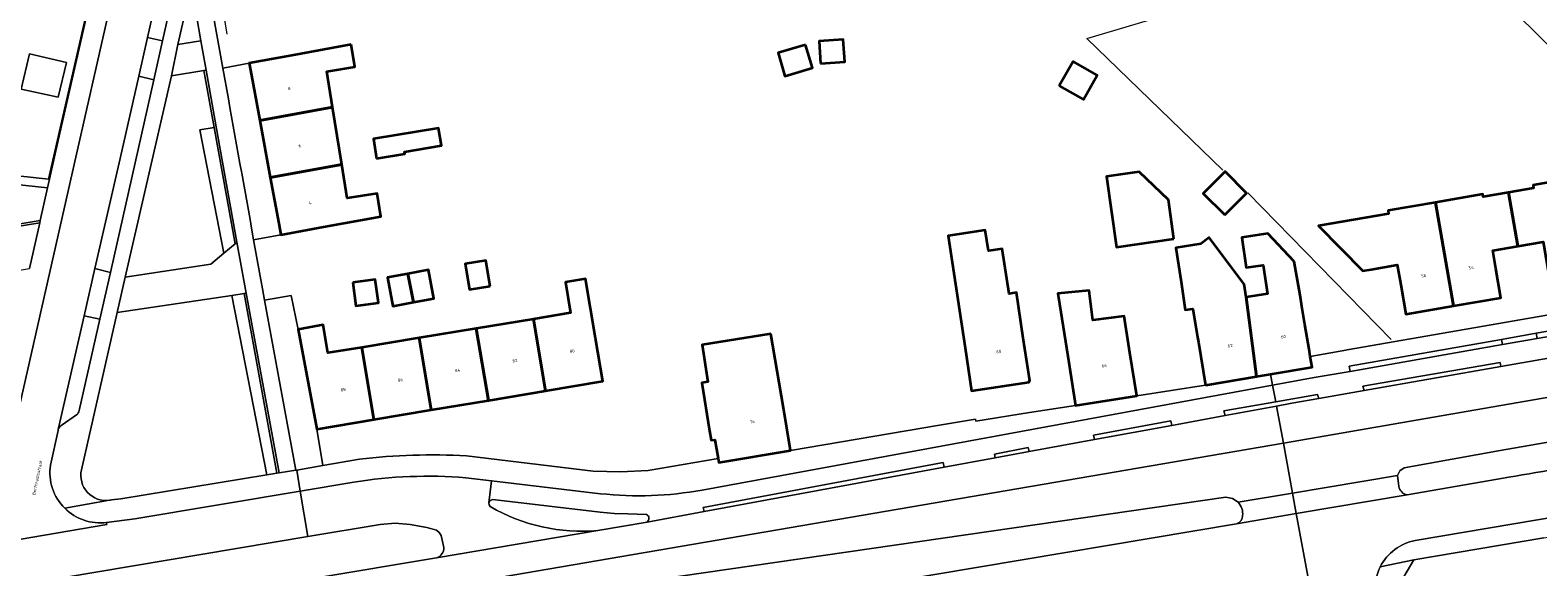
# Model space of a CAD drawing. Header units: metres. Extents: x 197700 to 204338, y 317132 to 325229.
# Tile 480 of 656: x 200775 to 200949, y 319713 to 319774. Entities that reach past the tile are written whole.
import ezdxf
from ezdxf.enums import TextEntityAlignment as Align

# ---------------------------------------------------------------- set-up
doc = ezdxf.new("R2010")
doc.units = ezdxf.units.M
for name, color, linetype, lineweight in [('B-WE-GR-BEPLANTING_CULTUUR_HEESTERS-GV', 90, 'Continuous', 18), ('B-WE-IE-TERREINAFSCHEIDING_KUNSTMATIG_HEKWERK-G', 20, 'IE-TERREINAFSCHEIDING-KUNSTMATIG', 18), ('B-WE-OG-BEBOUWING-GV', 7, 'Continuous', 35), ('B-WE-OG-BEBOUWING-T18', 10, 'Continuous', 18), ('B-WE-OG-TERREIN_CULTUURSCHEIDING-GV', 7, 'Continuous', 18), ('B-WE-OG-TERREIN_ERF-GV', 7, 'Continuous', 18), ('B-WE-OG-TERREIN_ONBEGROEID-GV', 7, 'Continuous', 18), ('B-WE-OG-TOPOGRAFIE-T18', 10, 'Continuous', 18), ('B-WE-VH-VERHARDING_ASFALT-GV', 252, 'Continuous', 18), ('B-WE-VH-VERHARDING_BETONSTRAATSTEEN-GV', 252, 'Continuous', 18), ('B-WE-VH-VERHARDING_GESLOTEN-GV', 252, 'Continuous', 18), ('B-WE-VH-VERHARDING_HALFVERHARDING-GV', 252, 'Continuous', 18), ('B-WE-VH-VERHARDING_OPEN-GV', 252, 'Continuous', 18), ('B-WE-VH-VERHARDING_TEGEL-GV', 252, 'Continuous', 18)]:
    doc.layers.add(name, color=color, linetype=linetype, lineweight=lineweight)
doc.styles.add('NLCS-ISO-M200-T18', font='NLCS-ISO.ttf', dxfattribs={"height": 0.36})
doc.linetypes.add('IE-TERREINAFSCHEIDING-KUNSTMATIG', pattern='A,4,[82,NLCS.SHX,S=0.75,R=90,X=0,Y=0],4,-2', length=10)

msp = doc.modelspace()

# ---------------------------------------------------------------- linework, layer by layer
at = {"layer": 'B-WE-GR-BEPLANTING_CULTUUR_HEESTERS-GV'}
for points in [[(200752.16, 319807.356), (200757.966, 319766.688), (200760.666, 319749.622), (200760.913, 319749.662), (200767.539, 319750.755), (200776.288, 319752.198), (200776.347, 319752.461), (200767.498, 319751.002), (200760.874, 319749.909), (200758.213, 319766.723), (200752.424, 319807.278)], [(200794.851, 319773.17), (200794.189, 319776.981), (200793.149, 319776.941), (200792.203, 319772.743)], [(200796.643, 319763.24), (200795.466, 319769.804), (200795.22, 319769.763), (200796.397, 319763.196), (200798.802, 319749.774), (200799.023, 319749.959)], [(200803.878, 319723.379), (200800.091, 319744.071), (200799.844, 319744.034), (200803.631, 319723.338)]]:
    msp.add_lwpolyline(points, close=True, dxfattribs=at)
at = {"layer": 'B-WE-IE-TERREINAFSCHEIDING_KUNSTMATIG_HEKWERK-G'}
for points in [[(200777.29, 319757.232), (200786.116, 319795.743), (200784.328, 319797.673), (200779.423, 319799.105)], [(200761.243, 319797.747), (200767.005, 319758.331), (200777.29, 319757.232)], [(200912.618, 319758.252), (200896.932, 319773.427), (200937.217, 319785.418), (200967.479, 319755.619), (200966.792, 319754.859), (200971.025, 319750.051), (200975.377, 319745.961)], [(200796.13, 319784.514), (200797.856, 319773.932)], [(200915.485, 319755.633), (200932.014, 319738.752)]]:
    msp.add_lwpolyline(points, dxfattribs=at)
at = {"layer": 'B-WE-OG-BEBOUWING-GV'}
for points in [[(200812.18, 319772.741), (200805.36, 319771.489), (200800.444, 319770.586), (200800.702, 319769.183), (200801.654, 319763.995), (200810.031, 319765.533), (200809.372, 319769.64), (200812.595, 319770.157)], [(200864.546, 319772.72), (200861.369, 319771.793), (200862.151, 319769.113), (200865.328, 319770.041)], [(200866.271, 319770.55), (200869.069, 319770.745), (200868.889, 319773.327), (200866.09, 319773.132)], [(200893.771, 319767.995), (200896.546, 319766.407), (200898.148, 319769.206), (200895.373, 319770.794)], [(200801.654, 319763.995), (200802.865, 319757.404), (200811.092, 319758.915), (200810.031, 319765.533)], [(200815.115, 319759.611), (200818.374, 319760.154), (200818.335, 319760.388), (200822.594, 319761.098), (200822.258, 319763.116), (200814.74, 319761.865)], [(200803.833, 319752.133), (200804.076, 319750.813), (200808.994, 319751.716), (200815.604, 319752.93), (200815.177, 319755.576), (200811.717, 319755.021), (200811.092, 319758.915), (200802.865, 319757.404)], [(200906.987, 319750.333), (200906.354, 319754.826), (200902.979, 319758.053), (200899.206, 319757.521), (200900.351, 319749.398)], [(200912.844, 319753.104), (200915.356, 319755.614), (200912.881, 319758.092), (200910.369, 319755.582)], [(200953.846, 319757.475), (200948.375, 319756.533), (200948.434, 319756.193), (200945.542, 319755.694), (200946.616, 319749.507), (200949.517, 319750.011), (200949.877, 319747.946), (200950.462, 319744.587), (200955.932, 319745.543)], [(200946.616, 319749.507), (200945.542, 319755.694), (200942.626, 319755.19), (200942.574, 319755.493), (200937.124, 319754.546), (200939.192, 319742.614), (200944.661, 319743.562), (200944.075, 319746.933), (200943.714, 319749.004)], [(200933.129, 319745.055), (200933.722, 319741.666), (200939.192, 319742.614), (200937.124, 319754.546), (200931.658, 319753.597), (200931.72, 319753.223), (200923.658, 319751.842), (200928.738, 319746.662), (200929.699, 319746.827), (200932.727, 319747.348)], [(200882.927, 319737.779), (200883.677, 319732.836), (200890.289, 319733.84), (200890.273, 319733.949), (200890.381, 319733.966), (200889.631, 319738.909), (200888.836, 319744.151), (200887.981, 319744.018), (200887.176, 319749.187), (200885.626, 319748.946), (200885.253, 319751.344), (200880.969, 319750.676)], [(200910.638, 319733.492), (200916.498, 319734.478), (200915.291, 319743.628), (200915.065, 319745.135), (200912.047, 319749.147), (200911.04, 319750.483), (200910.08, 319749.76), (200907.208, 319749.328), (200907.801, 319745.382), (200908.274, 319742.154), (200909.161, 319742.277), (200909.707, 319739.028), (200909.809, 319738.422)], [(200920.857, 319747.731), (200917.794, 319750.943), (200914.797, 319750.492), (200915.316, 319747.036), (200917.256, 319747.328), (200917.757, 319743.999), (200915.291, 319743.628), (200916.498, 319734.478), (200918.127, 319734.752), (200922.906, 319735.556), (200922.699, 319736.784), (200922.556, 319737.635), (200922.076, 319740.487), (200921.727, 319742.561), (200921.512, 319743.838)], [(200819.346, 319743.033), (200821.712, 319743.477), (200821.095, 319746.766), (200818.729, 319746.322)], [(200828.184, 319744.903), (200827.689, 319747.856), (200825.328, 319747.46), (200825.823, 319744.507)], [(200812.359, 319745.321), (200812.726, 319742.609), (200815.321, 319742.961), (200814.954, 319745.672)], [(200819.346, 319743.033), (200818.729, 319746.322), (200816.363, 319745.878), (200816.981, 319742.589)], [(200834.588, 319732.84), (200841.181, 319733.951), (200840.35, 319738.881), (200839.197, 319745.719), (200836.877, 319745.336), (200837.46, 319741.798), (200833.197, 319741.095)], [(200893.666, 319743.597), (200894.856, 319736.08), (200895.638, 319731.141), (200902.699, 319732.26), (200901.917, 319737.198), (200901.837, 319737.705), (200901.246, 319741.432), (200897.631, 319740.983), (200897.249, 319744.056), (200897.204, 319744.398), (200893.611, 319744.028)], [(200813.406, 319737.831), (200809.495, 319737.186), (200808.964, 319740.42), (200808.536, 319740.34), (200806.077, 319739.882), (200808.217, 319728.395), (200814.809, 319729.506)], [(200826.6, 319740.007), (200820.003, 319738.919), (200821.402, 319730.617), (200827.995, 319731.729)], [(200827.995, 319731.729), (200834.588, 319732.84), (200833.197, 319741.095), (200826.6, 319740.007)], [(200814.809, 319729.506), (200821.402, 319730.617), (200820.003, 319738.919), (200813.406, 319737.831)], [(200860.543, 319739.386), (200852.615, 319738.134), (200853.292, 319733.846), (200852.57, 319733.732), (200853.484, 319728.207), (200853.664, 319727.142), (200854.088, 319727.185), (200854.452, 319725.023), (200854.531, 319724.554), (200862.813, 319725.953), (200861.98, 319730.883)]]:
    msp.add_lwpolyline(points, close=True, dxfattribs=at)
at = {"layer": 'B-WE-OG-TERREIN_CULTUURSCHEIDING-GV'}
for points in [[(200777.199, 319756.236), (200766.128, 319757.419), (200760.169, 319798.178), (200762.591, 319800.065), (200765.983, 319803.274), (200752.424, 319807.278), (200758.213, 319766.723), (200760.874, 319749.909), (200767.498, 319751.002), (200776.347, 319752.461)], [(200777.29, 319757.232), (200767.005, 319758.331), (200761.243, 319797.747), (200763.243, 319799.306), (200766.986, 319802.846), (200767.092, 319802.946), (200766.905, 319803.002), (200765.983, 319803.274), (200762.591, 319800.065), (200760.169, 319798.178), (200766.128, 319757.419), (200777.199, 319756.236), (200777.42, 319757.218)], [(200776.111, 319800.094), (200768.828, 319798.446), (200761.243, 319797.747), (200767.005, 319758.331), (200777.29, 319757.232), (200777.42, 319757.218), (200778.424, 319761.669), (200786.188, 319795.733), (200784.43, 319797.773), (200779.467, 319799.254), (200779.423, 319799.105), (200779.118, 319798.084), (200776.569, 319798.857), (200776.87, 319799.865), (200776.915, 319800.016), (200776.418, 319800.164)], [(200774.158, 319767.592), (200775.127, 319771.686), (200779.381, 319770.662), (200778.412, 319766.677)], [(200791.466, 319769.136), (200786.154, 319745.94), (200796.022, 319747.441), (200797.494, 319748.676), (200794.729, 319762.897), (200796.397, 319763.196), (200795.22, 319769.763)], [(200796.397, 319763.196), (200794.729, 319762.897), (200797.494, 319748.676), (200798.802, 319749.774)], [(200798.437, 319743.826), (200802.458, 319723.145), (200803.631, 319723.338), (200799.844, 319744.034)], [(200806.077, 319739.882), (200805.26, 319743.795), (200802.198, 319743.278), (200805.797, 319723.665), (200805.908, 319723.684), (200808.923, 319724.209), (200808.217, 319728.395)]]:
    msp.add_lwpolyline(points, close=True, dxfattribs=at)
for points in [[(200802.458, 319723.145), (200798.437, 319743.826), (200785.215, 319741.864), (200781.105, 319723.714)], [(200958.135, 319724.997), (200957.578, 319728.228), (200944.58, 319725.937), (200933.509, 319723.956), (200933.012, 319723.62), (200932.749, 319723.081), (200932.902, 319721.806)], [(200784.574, 319720.248), (200785.642, 319720.374), (200802.458, 319723.145)], [(200933.87, 319720.83), (200945.151, 319722.796)], [(200945.151, 319722.796), (200945.541, 319722.855)], [(200914.378, 319719.986), (200913.729, 319720.432), (200912.957, 319720.584), (200844.817, 319710.695), (200841.067, 319710.136), (200809.099, 319704.781), (200761.454, 319696.8), (200758.682, 319695.624), (200752.652, 319694.612), (200753.309, 319690.442)], [(200846.207, 319718.579), (200844.071, 319718.636), (200842.476, 319718.69), (200840.886, 319718.823), (200828.499, 319720.309), (200828.208, 319720.184), (200828.055, 319719.907), (200828.081, 319719.671), (200828.216, 319719.477)], [(200822.855, 319714.773), (200822.543, 319716.146), (200822.329, 319716.507), (200822, 319716.766), (200820.917, 319717.054), (200818.975, 319717.421), (200817.253, 319717.553), (200815.531, 319717.427), (200807.201, 319716.027), (200750.782, 319706.549), (200751.473, 319702.494), (200757.802, 319703.575), (200761.046, 319703.365), (200808.011, 319711.228), (200821.997, 319713.569)], [(200753.309, 319690.442), (200809.912, 319699.964), (200914.201, 319717.509)], [(200840.616, 319716.718), (200846.285, 319717.703)]]:
    msp.add_lwpolyline(points, dxfattribs=at)
for points in [[(200945.541, 319722.855, -0.0031656), (200958.135, 319724.997)], [(200781.105, 319723.714, 0.5218655), (200784.32, 319720.203)], [(200932.902, 319721.806, 0.3209908), (200933.87, 319720.83)], [(200784.32, 319720.203, 0.0240249), (200784.574, 319720.248)], [(200828.216, 319719.477, 0.1550829), (200840.616, 319716.718)], [(200914.901, 319718.425, 0.2220505), (200914.378, 319719.986)], [(200846.285, 319717.703, 0.5661935), (200846.207, 319718.579)], [(200914.201, 319717.509, 0.3365758), (200914.901, 319718.425)], [(200821.997, 319713.569, 0.3607482), (200822.855, 319714.773)]]:
    msp.add_lwpolyline(points, format="xyb", dxfattribs=at)
at = {"layer": 'B-WE-OG-TERREIN_ERF-GV'}
for points in [[(200794.821, 319784.349), (200797.392, 319770.025), (200800.444, 319770.586), (200805.36, 319771.489), (200812.18, 319772.741), (200812.595, 319770.157), (200809.372, 319769.64), (200810.031, 319765.533), (200811.092, 319758.915), (200811.717, 319755.021), (200815.177, 319755.576), (200815.604, 319752.93), (200808.994, 319751.716), (200804.076, 319750.813), (200800.943, 319750.238), (200801.958, 319744.583), (200802.198, 319743.278), (200805.26, 319743.795), (200806.077, 319739.882), (200808.536, 319740.34), (200808.964, 319740.42), (200809.495, 319737.186), (200813.406, 319737.831), (200820.003, 319738.919), (200826.6, 319740.007), (200833.197, 319741.095), (200837.46, 319741.798), (200836.877, 319745.336), (200839.197, 319745.719), (200840.35, 319738.881), (200841.181, 319733.951), (200834.588, 319732.84), (200827.995, 319731.729), (200821.402, 319730.617), (200814.809, 319729.506), (200808.217, 319728.395), (200808.923, 319724.209), (200813.137, 319724.942)], [(200949.517, 319750.011), (200946.616, 319749.507), (200943.714, 319749.004), (200944.075, 319746.933), (200944.661, 319743.562), (200939.192, 319742.614), (200933.722, 319741.666), (200933.129, 319745.055), (200932.727, 319747.348), (200929.699, 319746.827), (200928.738, 319746.662), (200923.658, 319751.842), (200931.72, 319753.223), (200931.658, 319753.597), (200937.124, 319754.546), (200942.574, 319755.493), (200942.626, 319755.19), (200945.542, 319755.694), (200948.434, 319756.193), (200948.375, 319756.533), (200953.846, 319757.475)], [(200825.469, 319725.33), (200840.056, 319723.552), (200843.233, 319723.493), (200846.409, 319723.624), (200854.452, 319725.023), (200854.088, 319727.185), (200853.664, 319727.142), (200853.484, 319728.207), (200852.57, 319733.732), (200853.292, 319733.846), (200852.615, 319738.134), (200860.543, 319739.386), (200861.98, 319730.883), (200862.813, 319725.953), (200879.983, 319728.868), (200884.122, 319729.558), (200884.147, 319729.31), (200890.346, 319730.324), (200895.638, 319731.141), (200894.856, 319736.08), (200893.666, 319743.597), (200893.611, 319744.028), (200897.204, 319744.398), (200897.249, 319744.056), (200897.631, 319740.983), (200901.246, 319741.432), (200901.837, 319737.705), (200901.917, 319737.198), (200902.699, 319732.26), (200910.638, 319733.492), (200909.809, 319738.422), (200909.707, 319739.028), (200909.161, 319742.277), (200908.274, 319742.154), (200907.801, 319745.382), (200907.208, 319749.328), (200910.08, 319749.76), (200911.04, 319750.483), (200912.047, 319749.147), (200915.065, 319745.135), (200915.291, 319743.628), (200917.757, 319743.999), (200917.256, 319747.328), (200915.316, 319747.036), (200914.797, 319750.492), (200917.794, 319750.943), (200920.857, 319747.731), (200921.512, 319743.838), (200921.727, 319742.561), (200922.076, 319740.487), (200922.556, 319737.635), (200922.699, 319736.784), (200926.79, 319737.518), (200926.961, 319737.548), (200975.377, 319745.961)], [(200949.6, 319715.884), (200934.633, 319713.334), (200932.587, 319709.897), (200932.808, 319706.812), (200941.523, 319653.688), (200947.523, 319655.279), (200948.261, 319652.482), (200948.588, 319652.605), (200950.088, 319648.041)]]:
    msp.add_lwpolyline(points, dxfattribs=at)
for points in [[(200864.546, 319772.72), (200865.328, 319770.041), (200862.151, 319769.113), (200861.369, 319771.793)], [(200866.271, 319770.55), (200866.09, 319773.132), (200868.889, 319773.327), (200869.069, 319770.745)], [(200798.209, 319765.471), (200799.368, 319759.013), (200799.566, 319757.908), (200800.526, 319752.563), (200800.706, 319751.558), (200800.943, 319750.238), (200804.076, 319750.813), (200803.833, 319752.133), (200802.865, 319757.404), (200801.654, 319763.995), (200800.702, 319769.183), (200800.444, 319770.586), (200797.392, 319770.025), (200798.029, 319766.477)], [(200893.771, 319767.995), (200895.373, 319770.794), (200898.148, 319769.206), (200896.546, 319766.407)], [(200815.115, 319759.611), (200814.74, 319761.865), (200822.258, 319763.116), (200822.594, 319761.098), (200818.335, 319760.388), (200818.374, 319760.154)], [(200906.987, 319750.333), (200900.351, 319749.398), (200899.206, 319757.521), (200902.979, 319758.053), (200906.354, 319754.826)], [(200912.844, 319753.104), (200910.369, 319755.582), (200912.881, 319758.092), (200915.356, 319755.614)], [(200889.631, 319738.909), (200890.381, 319733.966), (200890.273, 319733.949), (200890.289, 319733.84), (200883.677, 319732.836), (200882.927, 319737.779), (200880.969, 319750.676), (200885.253, 319751.344), (200885.626, 319748.946), (200887.176, 319749.187), (200887.981, 319744.018), (200888.836, 319744.151)], [(200818.729, 319746.322), (200821.095, 319746.766), (200821.712, 319743.477), (200819.346, 319743.033), (200816.981, 319742.589), (200816.363, 319745.878)], [(200825.823, 319744.507), (200825.328, 319747.46), (200827.689, 319747.856), (200828.184, 319744.903)], [(200812.359, 319745.321), (200814.954, 319745.672), (200815.321, 319742.961), (200812.726, 319742.609)]]:
    msp.add_lwpolyline(points, close=True, dxfattribs=at)
msp.add_lwpolyline([(200813.137, 319724.942, -0.043143), (200825.469, 319725.33)], format="xyb", dxfattribs=at)
at = {"layer": 'B-WE-OG-TERREIN_ONBEGROEID-GV'}
msp.add_lwpolyline([(200774.158, 319767.592), (200778.412, 319766.677), (200779.381, 319770.662), (200775.127, 319771.686)], close=True, dxfattribs=at)
at = {"layer": 'B-WE-VH-VERHARDING_ASFALT-GV'}
for points in [[(200974.701, 319740.886), (200950.151, 319736.577), (200944.667, 319735.615), (200928.892, 319732.846), (200923.665, 319731.928), (200920.582, 319731.387), (200918.807, 319731.06), (200919.596, 319726.777), (201005.368, 319741.663), (201005.311, 319741.928)], [(201005.379, 319741.604), (201005.368, 319741.663), (200919.596, 319726.777), (200920.652, 319721.043), (200932.749, 319723.081), (200933.012, 319723.62), (200933.509, 319723.956), (200944.58, 319725.937), (200957.578, 319728.228), (200959.592, 319728.583), (200963.244, 319729.23)], [(200934.786, 319715.583), (200993.904, 319725.563), (201020.14, 319730.675), (201019.043, 319735.936), (201016.913, 319735.523), (201016.251, 319735.389), (201013.957, 319734.939), (201013.223, 319734.795), (201013.056, 319734.762), (201011.664, 319734.488)], [(200812.478, 319722.291), (200806.317, 319721.26), (200807.201, 319716.027)], [(200828.216, 319719.477), (200828.081, 319719.671), (200828.055, 319719.907), (200828.368, 319722.46), (200825.402, 319722.804)], [(200932.902, 319721.806), (200932.749, 319723.081), (200920.652, 319721.043), (200921.089, 319718.672)], [(200945.541, 319722.855), (200945.151, 319722.796), (200933.87, 319720.83), (200921.089, 319718.672), (200923.05, 319707.977)], [(200914.201, 319717.509), (200921.089, 319718.672), (200920.652, 319721.043), (200914.378, 319719.986)], [(200921.089, 319718.672), (200933.87, 319720.83)], [(200807.201, 319716.027), (200815.531, 319717.427), (200817.253, 319717.553), (200818.975, 319717.421), (200820.917, 319717.054), (200822, 319716.766), (200822.329, 319716.507), (200822.543, 319716.146), (200822.855, 319714.773)], [(200923.05, 319707.977), (200921.089, 319718.672), (200914.201, 319717.509), (200809.912, 319699.964), (200810.798, 319694.714)], [(200821.997, 319713.569), (200840.616, 319716.718)]]:
    msp.add_lwpolyline(points, dxfattribs=at)
for points in [[(200808.011, 319711.228), (200808.594, 319707.77), (200919.596, 319726.777), (200918.807, 319731.06), (200912.899, 319729.972), (200906.744, 319728.838), (200897.838, 319727.198), (200890.316, 319725.813), (200886.401, 319725.092), (200880.509, 319724.006), (200852.85, 319718.912), (200846.285, 319717.703), (200840.616, 319716.718), (200821.997, 319713.569)], [(200808.594, 319707.77), (200809.099, 319704.781), (200841.067, 319710.136), (200844.817, 319710.695), (200912.957, 319720.584), (200913.729, 319720.432), (200914.378, 319719.986), (200920.652, 319721.043), (200919.596, 319726.777)], [(200685.998, 319701.193), (200686.869, 319695.97), (200748.616, 319706.203), (200750.782, 319706.549), (200807.201, 319716.027), (200806.317, 319721.26), (200787.261, 319718.07), (200783.996, 319717.65), (200784.029, 319717.427), (200766.686, 319714.462), (200766.639, 319714.67), (200762.257, 319713.912), (200731.719, 319708.871), (200713.382, 319705.78)]]:
    msp.add_lwpolyline(points, close=True, dxfattribs=at)
for points in [[(200958.135, 319724.997, 0.0031656), (200945.541, 319722.855)], [(200825.402, 319722.804, 0.0610513), (200812.478, 319722.291)], [(200933.87, 319720.83, -0.3209908), (200932.902, 319721.806)], [(200840.616, 319716.718, -0.1550829), (200828.216, 319719.477)], [(200914.378, 319719.986, -0.2220505), (200914.901, 319718.425)], [(200914.901, 319718.425, -0.3365758), (200914.201, 319717.509)], [(200930.76, 319712.543, -0.2284329), (200934.786, 319715.583)], [(200822.855, 319714.773, -0.3607482), (200821.997, 319713.569)], [(200930.237, 319708.713, -0.1713408), (200930.76, 319712.543)]]:
    msp.add_lwpolyline(points, format="xyb", dxfattribs=at)
at = {"layer": 'B-WE-VH-VERHARDING_BETONSTRAATSTEEN-GV'}
for points in [[(200788.184, 319793.833), (200780.274, 319758.924), (200771.113, 319718.674)], [(200781.424, 319741.483), (200782.66, 319746.908), (200785.553, 319759.605), (200787.698, 319769.094), (200788.707, 319773.559), (200791.647, 319786.562), (200793.099, 319792.987)], [(200791.647, 319786.562), (200788.707, 319773.559), (200790.457, 319773.162), (200792.878, 319783.895)], [(200777.538, 319724.265), (200778.412, 319728.258), (200778.435, 319728.361), (200781.424, 319741.483)], [(200781.424, 319741.483), (200778.435, 319728.361)], [(200780.848, 319730.551), (200783.225, 319741.089), (200781.424, 319741.483)], [(200778.873, 319728.91), (200780.515, 319730.05)], [(200766.639, 319714.67), (200766.686, 319714.462), (200784.029, 319717.427), (200783.996, 319717.65)]]:
    msp.add_lwpolyline(points, dxfattribs=at)
for points in [[(200789.447, 319768.683), (200790.457, 319773.162), (200788.707, 319773.559), (200787.698, 319769.094)], [(200792.203, 319772.743), (200791.466, 319769.136), (200795.22, 319769.763), (200795.466, 319769.804), (200794.851, 319773.17)], [(200787.698, 319769.094), (200785.553, 319759.605), (200782.66, 319746.908), (200784.435, 319746.457), (200789.447, 319768.683)], [(200786.154, 319745.94), (200785.215, 319741.864), (200798.437, 319743.826), (200799.844, 319744.034), (200800.091, 319744.071), (200799.023, 319749.959), (200798.802, 319749.774), (200797.494, 319748.676), (200796.022, 319747.441)], [(200782.66, 319746.908), (200781.424, 319741.483), (200783.225, 319741.089), (200784.435, 319746.457)]]:
    msp.add_lwpolyline(points, close=True, dxfattribs=at)
for points in [[(200780.515, 319730.05, 0.1793429), (200780.848, 319730.551)], [(200778.435, 319728.361, -0.1974639), (200778.873, 319728.91)], [(200779.18, 319719.284, -0.239432), (200777.538, 319724.265)], [(200783.996, 319717.65, -0.2314409), (200779.18, 319719.284)]]:
    msp.add_lwpolyline(points, format="xyb", dxfattribs=at)
at = {"layer": 'B-WE-VH-VERHARDING_GESLOTEN-GV'}
for points in [[(200944.667, 319735.615), (200944.564, 319736.081), (200928.75, 319733.374), (200928.892, 319732.846)], [(200923.665, 319731.928), (200923.518, 319732.409), (200918.713, 319731.571), (200912.744, 319730.529), (200912.899, 319729.972), (200918.807, 319731.06), (200920.582, 319731.387)], [(200906.744, 319728.838), (200906.613, 319729.359), (200897.735, 319727.714), (200897.838, 319727.198)], [(200886.401, 319725.092), (200890.316, 319725.813), (200890.206, 319726.305), (200886.305, 319725.524)], [(200880.509, 319724.006), (200880.385, 319724.562), (200852.729, 319719.383), (200852.85, 319718.912)]]:
    msp.add_lwpolyline(points, close=True, dxfattribs=at)
at = {"layer": 'B-WE-VH-VERHARDING_HALFVERHARDING-GV'}
msp.add_lwpolyline([(200776.288, 319752.198), (200767.539, 319750.755), (200760.913, 319749.662), (200760.666, 319749.622), (200722.927, 319743.398), (200723.749, 319738.484), (200728.017, 319739.214), (200728.807, 319734.404), (200747.398, 319737.447), (200766.019, 319740.496), (200765.216, 319745.303), (200771.887, 319746.398), (200775.099, 319746.925)], close=True, dxfattribs=at)
at = {"layer": 'B-WE-VH-VERHARDING_OPEN-GV'}
for points in [[(200960.666, 319741.55), (200948.729, 319739.455), (200948.847, 319738.852), (200960.767, 319740.943)], [(200927.275, 319735.069), (200944.845, 319738.15), (200944.713, 319738.75), (200927.177, 319735.673)], [(200948.847, 319738.852), (200948.729, 319739.455), (200944.713, 319738.75), (200944.845, 319738.15)]]:
    msp.add_lwpolyline(points, close=True, dxfattribs=at)
at = {"layer": 'B-WE-VH-VERHARDING_TEGEL-GV'}
for points in [[(200786.991, 319799.256), (200786.188, 319795.733), (200778.424, 319761.669), (200777.42, 319757.218), (200777.199, 319756.236), (200776.347, 319752.461), (200776.288, 319752.198), (200775.099, 319746.925)], [(200771.113, 319718.674), (200780.274, 319758.924), (200788.184, 319793.833)], [(200800.55, 319794.496), (200793.413, 319793.771), (200794.606, 319791.021), (200793.009, 319783.848), (200792.878, 319783.895), (200790.457, 319773.162)], [(200781.105, 319723.714), (200785.215, 319741.864), (200786.154, 319745.94), (200791.466, 319769.136), (200792.203, 319772.743), (200793.149, 319776.941), (200794.754, 319784.86), (200794.809, 319785.372), (200795.884, 319789.726)], [(200790.457, 319773.162), (200789.447, 319768.683), (200784.435, 319746.457), (200783.225, 319741.089), (200780.848, 319730.551)], [(200975.377, 319745.961), (200926.961, 319737.548), (200926.79, 319737.518), (200922.699, 319736.784), (200922.906, 319735.556), (200918.127, 319734.752), (200918.358, 319733.494), (200923.153, 319734.377), (200927.275, 319735.069), (200927.177, 319735.673), (200944.713, 319738.75), (200948.729, 319739.455), (200960.666, 319741.55)], [(200960.767, 319740.943), (200948.847, 319738.852), (200944.845, 319738.15), (200927.275, 319735.069), (200923.153, 319734.377), (200918.358, 319733.494), (200918.713, 319731.571), (200923.518, 319732.409), (200923.665, 319731.928), (200928.892, 319732.846), (200928.75, 319733.374), (200944.564, 319736.081), (200944.667, 319735.615), (200950.151, 319736.577)], [(200852.624, 319721.383), (200918.358, 319733.494), (200918.127, 319734.752), (200916.498, 319734.478), (200910.638, 319733.492), (200902.699, 319732.26), (200895.638, 319731.141), (200890.346, 319730.324), (200884.147, 319729.31), (200884.122, 319729.558), (200879.983, 319728.868), (200862.813, 319725.953), (200854.531, 319724.554), (200854.452, 319725.023), (200846.409, 319723.624), (200843.233, 319723.493), (200840.056, 319723.552), (200825.469, 319725.33)], [(200846.285, 319717.703), (200852.85, 319718.912), (200852.729, 319719.383), (200880.385, 319724.562), (200880.509, 319724.006), (200886.401, 319725.092), (200886.305, 319725.524), (200890.206, 319726.305), (200890.316, 319725.813), (200897.838, 319727.198), (200897.735, 319727.714), (200906.613, 319729.359), (200906.744, 319728.838), (200912.899, 319729.972), (200912.744, 319730.529), (200918.713, 319731.571), (200918.358, 319733.494)], [(200918.358, 319733.494), (200852.624, 319721.383)], [(200780.515, 319730.05), (200778.873, 319728.91)], [(200969.567, 319719.286), (200969.532, 319719.465), (200975.781, 319720.696), (200990.6, 319723.018), (200993.761, 319723.752), (200993.736, 319723.859), (200999.79, 319725.259), (201000, 319725.3), (201008.249, 319726.882), (201008.221, 319727.035), (201010.846, 319727.522), (201011.402, 319727.878), (201012.957, 319728.161), (201013.616, 319728.023), (201014.604, 319728.207), (201016.105, 319728.391), (201020.43, 319729.287), (201020.14, 319730.675), (200993.904, 319725.563), (200934.786, 319715.583)], [(200778.435, 319728.361), (200778.412, 319728.258), (200777.538, 319724.265)], [(200813.137, 319724.942), (200808.923, 319724.209), (200805.908, 319723.684)], [(200806.317, 319721.26), (200805.908, 319723.684), (200805.797, 319723.665), (200803.878, 319723.379), (200803.631, 319723.338), (200802.458, 319723.145), (200785.642, 319720.374), (200784.574, 319720.248)], [(200805.908, 319723.684), (200806.317, 319721.26), (200812.478, 319722.291)], [(200825.402, 319722.804), (200828.368, 319722.46), (200840.911, 319720.969)], [(200840.911, 319720.969), (200828.368, 319722.46), (200828.055, 319719.907), (200828.208, 319720.184), (200828.499, 319720.309), (200840.886, 319718.823), (200842.476, 319718.69), (200844.071, 319718.636), (200846.207, 319718.579)], [(200783.996, 319717.65), (200787.261, 319718.07), (200806.317, 319721.26)], [(200779.18, 319719.284), (200784.32, 319720.203)], [(200784.32, 319720.203), (200779.18, 319719.284)], [(200930.76, 319712.543), (200934.633, 319713.334), (200949.6, 319715.884), (200969.567, 319719.286)], [(200939.48, 319653.136), (200941.523, 319653.688), (200932.808, 319706.812), (200932.587, 319709.897), (200934.633, 319713.334), (200930.76, 319712.543)]]:
    msp.add_lwpolyline(points, dxfattribs=at)
msp.add_lwpolyline([(200793.149, 319776.941), (200794.189, 319776.981), (200794.851, 319773.17), (200795.466, 319769.804), (200796.643, 319763.24), (200799.023, 319749.959), (200800.091, 319744.071), (200803.878, 319723.379), (200805.797, 319723.665), (200802.198, 319743.278), (200801.958, 319744.583), (200800.943, 319750.238), (200800.706, 319751.558), (200800.526, 319752.563), (200799.566, 319757.908), (200799.368, 319759.013), (200798.209, 319765.471), (200798.029, 319766.477), (200797.392, 319770.025), (200794.821, 319784.349), (200794.754, 319784.86)], close=True, dxfattribs=at)
for points in [[(200780.848, 319730.551, -0.1793429), (200780.515, 319730.05)], [(200778.873, 319728.91, 0.1974639), (200778.435, 319728.361)], [(200777.538, 319724.265, 0.239432), (200779.18, 319719.284)], [(200825.469, 319725.33, 0.043143), (200813.137, 319724.942)], [(200784.32, 319720.203, -0.5218655), (200781.105, 319723.714)], [(200812.478, 319722.291, -0.0610513), (200825.402, 319722.804)], [(200840.911, 319720.969, 0.0718836), (200852.624, 319721.383)], [(200852.624, 319721.383, -0.0718836), (200840.911, 319720.969)], [(200779.18, 319719.284, 0.2314409), (200783.996, 319717.65)], [(200784.574, 319720.248, -0.0240249), (200784.32, 319720.203)], [(200846.207, 319718.579, -0.5661935), (200846.285, 319717.703)], [(200934.786, 319715.583, 0.2284329), (200930.76, 319712.543)], [(200930.76, 319712.543, 0.1713408), (200930.237, 319708.713)]]:
    msp.add_lwpolyline(points, format="xyb", dxfattribs=at)

# ---------------------------------------------------------------- texts
at = {"layer": 'B-WE-OG-BEBOUWING-T18', "style": 'NLCS-ISO-M200-T18'}
for s, rotation, p in [('8', 10.4, (200805.047, 319767.667)), ('6', 10.4, (200806.256, 319761.083)), ('4', 10.4, (200807.468, 319754.485)), ('54', 9.8, (200941.243, 319747.029)), ('56', 9.8, (200935.774, 319746.081)), ('62', 9.5, (200913.47, 319738.025)), ('60', 9.5, (200919.604, 319739.057)), ('82', 9.5, (200831.043, 319736.299)), ('80', 9.5, (200837.636, 319737.41)), ('68', 8.6, (200886.811, 319737.358)), ('84', 9.5, (200824.45, 319735.188)), ('66', 9, (200898.965, 319735.718)), ('88', 9.5, (200811.264, 319732.965)), ('86', 9.5, (200817.85, 319734.075)), ('76', 9.5, (200858.414, 319729.267))]:
    msp.add_text(s, height=0.36, rotation=rotation, dxfattribs=at).set_placement(p, align=Align.MIDDLE)
at = {"layer": 'B-WE-OG-TOPOGRAFIE-T18', "style": 'NLCS-ISO-M200-T18'}
msp.add_text('Berthradisstraat', height=0.36, rotation=78.3, dxfattribs=at).set_placement((200776.008, 319722.811), align=Align.MIDDLE)

doc.saveas('drawing.dxf')
